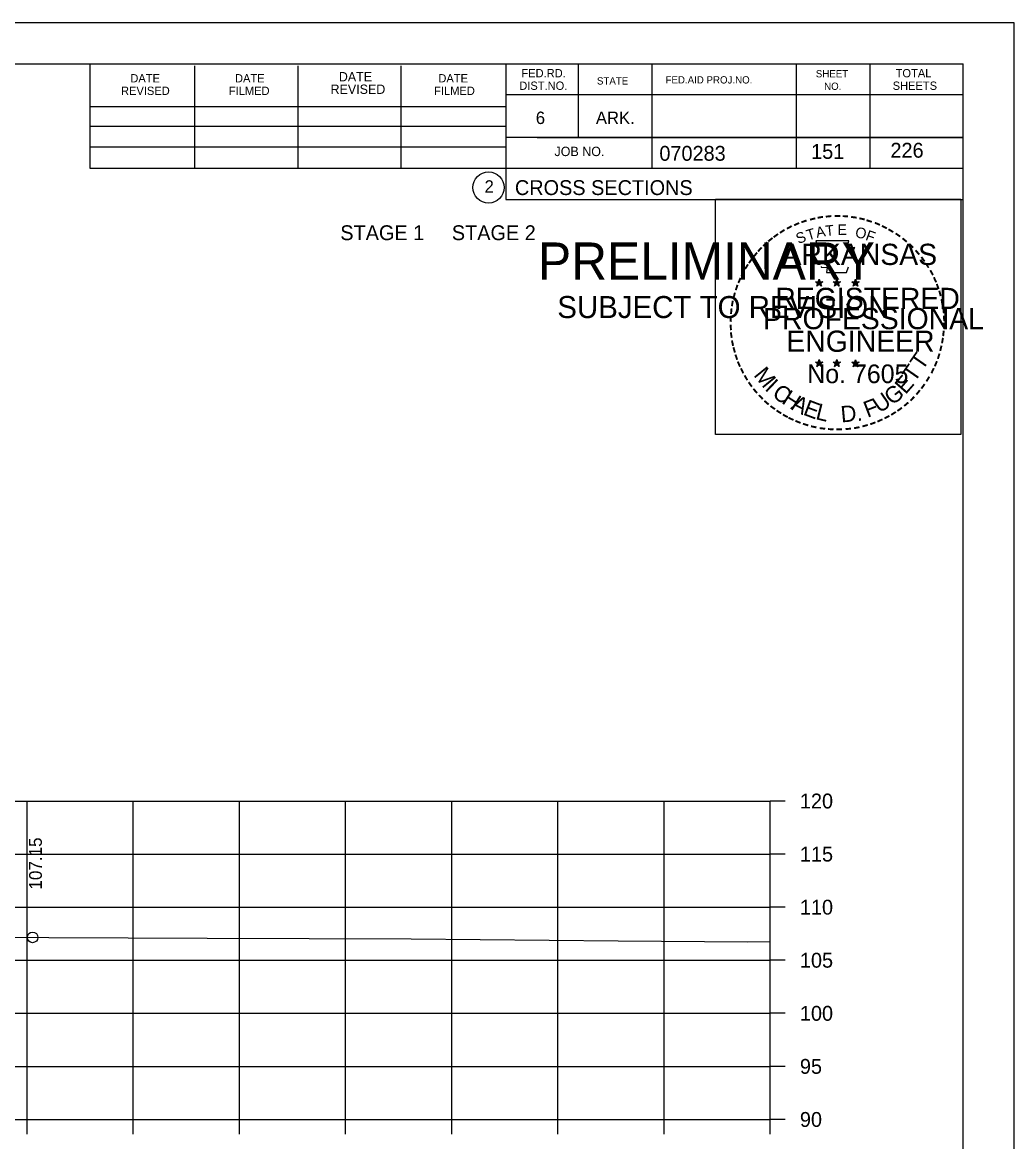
# Model space of a CAD drawing. Extents: x 1175611 to 1176402, y -433344 to -416213.
# Drawn here: x 1175850.5 to 1175943.9, y -432382.3 to -432276.8 of the extents above; entities that cross this region are included whole.
import ezdxf

# ---------------------------------------------------------------- set-up
doc = ezdxf.new("R2010")
doc.units = 0
for name, color, linetype in [('Default', 7, 'Continuous'), ('R_Axis', 7, 'Continuous'), ('R_Axis Annot', 7, 'Continuous'), ('R_Border', 7, 'Continuous'), ('R_Border Notes', 7, 'Continuous'), ('R_Border PE', 7, 'Continuous'), ('R_Border Prem', 7, 'Continuous'), ('R_Exist Surface', 7, 'Continuous'), ('R_Grid', 7, 'Continuous'), ('R_No Plot', 7, 'Continuous'), ('R_Xsect Elev', 7, 'Continuous')]:
    doc.layers.add(name, color=color, linetype=linetype)

msp = doc.modelspace()

# ---------------------------------------------------------------- linework, layer by layer
at = {"layer": 'R_Axis'}
for p, q in [((1175920.97, -432380.2), (1175920.97, -432350.2)), ((1175922.37, -432350.2), (1175920.97, -432350.2)), ((1175922.37, -432355.2), (1175920.97, -432355.2)), ((1175922.37, -432360.2), (1175920.97, -432360.2)), ((1175922.37, -432365.2), (1175920.97, -432365.2)), ((1175922.37, -432370.2), (1175920.97, -432370.2)), ((1175922.37, -432375.2), (1175920.97, -432375.2)), ((1175640.97, -432380.2), (1175920.97, -432380.2)), ((1175850.97, -432381.6), (1175850.97, -432380.2)), ((1175860.97, -432381.6), (1175860.97, -432380.2)), ((1175870.97, -432381.6), (1175870.97, -432380.2)), ((1175880.97, -432381.6), (1175880.97, -432380.2)), ((1175890.97, -432381.6), (1175890.97, -432380.2)), ((1175900.97, -432381.6), (1175900.97, -432380.2)), ((1175910.97, -432381.6), (1175910.97, -432380.2)), ((1175920.97, -432381.6), (1175920.97, -432380.2)), ((1175922.37, -432380.2), (1175920.97, -432380.2))]:
    msp.add_line(p, q, dxfattribs=at)
at = {"layer": 'R_Border'}
for p, q in [((1175622.97, -432280.74), (1175939.15, -432280.74)), ((1175856.89, -432290.62), (1175856.89, -432280.74)), ((1175866.75, -432290.62), (1175866.75, -432280.94)), ((1175876.51, -432290.62), (1175876.51, -432280.94)), ((1175886.19, -432290.62), (1175886.19, -432280.94)), ((1175896.05, -432280.74), (1175896.05, -432293.54)), ((1175902.89, -432280.74), (1175902.89, -432287.68)), ((1175909.83, -432280.74), (1175909.83, -432290.62)), ((1175923.41, -432280.74), (1175923.41, -432290.62)), ((1175930.35, -432280.74), (1175930.35, -432290.62)), ((1175939.15, -432486.2), (1175939.15, -432280.74)), ((1175939.15, -432283.68), (1175896.05, -432283.68)), ((1175939.15, -432283.66), (1175939.15, -432283.66)), ((1175856.89, -432284.76), (1175896.05, -432284.76)), ((1175856.89, -432286.62), (1175896.05, -432286.62)), ((1175856.89, -432290.62), (1175856.89, -432288.56)), ((1175856.89, -432288.56), (1175896.05, -432288.56)), ((1175939.15, -432287.68), (1175896.05, -432287.68)), ((1175899.01, -432287.68), (1175939.15, -432287.68)), ((1175939.15, -432290.62), (1175856.89, -432290.62)), ((1175896.05, -432293.54), (1175939.15, -432293.54))]:
    msp.add_line(p, q, dxfattribs=at)
msp.add_circle((1175894.44, -432292.4), 1.47, dxfattribs=at)
at = {"layer": 'R_Border PE'}
for p, q in [((1175925.23, -432301.29), (1175925.58, -432301.4)), ((1175925.23, -432301.29), (1175925.49, -432301.34)), ((1175925.23, -432301.29), (1175925.47, -432301.41)), ((1175925.58, -432301.04), (1175925.54, -432301.29)), ((1175925.58, -432301.4), (1175925.58, -432301.04)), ((1175925.58, -432301.04), (1175925.63, -432301.29)), ((1175925.93, -432301.29), (1175925.58, -432301.4)), ((1175925.93, -432301.29), (1175925.64, -432301.34)), ((1175925.93, -432301.29), (1175925.73, -432301.39)), ((1175926.9, -432301.29), (1175927.25, -432301.4)), ((1175926.9, -432301.29), (1175927.16, -432301.34)), ((1175926.9, -432301.29), (1175927.14, -432301.41)), ((1175927.25, -432301.04), (1175927.21, -432301.29)), ((1175927.25, -432301.4), (1175927.25, -432301.04)), ((1175927.25, -432301.04), (1175927.3, -432301.29)), ((1175927.6, -432301.29), (1175927.25, -432301.4)), ((1175927.6, -432301.29), (1175927.31, -432301.34)), ((1175927.6, -432301.29), (1175927.4, -432301.39)), ((1175929.02, -432301.05), (1175928.98, -432301.3)), ((1175929.02, -432301.41), (1175929.02, -432301.05)), ((1175929.02, -432301.05), (1175929.07, -432301.3)), ((1175925.37, -432301.7), (1175925.58, -432301.4)), ((1175925.37, -432301.7), (1175925.49, -432301.46)), ((1175925.37, -432301.7), (1175925.58, -432301.48)), ((1175925.8, -432301.7), (1175925.58, -432301.4)), ((1175925.8, -432301.7), (1175925.58, -432301.49)), ((1175925.8, -432301.7), (1175925.66, -432301.41)), ((1175927.04, -432301.7), (1175927.25, -432301.4)), ((1175927.04, -432301.7), (1175927.16, -432301.46)), ((1175927.04, -432301.7), (1175927.25, -432301.48)), ((1175927.47, -432301.7), (1175927.25, -432301.4)), ((1175927.47, -432301.7), (1175927.25, -432301.49)), ((1175927.47, -432301.7), (1175927.33, -432301.41)), ((1175928.67, -432301.3), (1175929.02, -432301.41)), ((1175928.67, -432301.3), (1175928.92, -432301.35)), ((1175928.67, -432301.3), (1175928.91, -432301.43)), ((1175928.8, -432301.71), (1175929.02, -432301.41)), ((1175928.8, -432301.71), (1175928.93, -432301.47)), ((1175928.8, -432301.71), (1175929.02, -432301.49)), ((1175929.36, -432301.3), (1175929.02, -432301.41)), ((1175929.23, -432301.71), (1175929.02, -432301.41)), ((1175929.23, -432301.71), (1175929.02, -432301.5)), ((1175929.36, -432301.3), (1175929.08, -432301.35)), ((1175929.23, -432301.71), (1175929.09, -432301.42)), ((1175929.36, -432301.3), (1175929.16, -432301.41)), ((1175925.58, -432308.61), (1175925.54, -432308.86)), ((1175925.58, -432308.98), (1175925.58, -432308.61)), ((1175925.58, -432308.61), (1175925.63, -432308.86)), ((1175927.25, -432308.61), (1175927.21, -432308.86)), ((1175927.25, -432308.98), (1175927.25, -432308.61)), ((1175927.25, -432308.61), (1175927.3, -432308.86)), ((1175929.02, -432308.62), (1175928.97, -432308.87)), ((1175929.02, -432308.99), (1175929.02, -432308.62)), ((1175929.02, -432308.62), (1175929.06, -432308.87)), ((1175925.23, -432308.86), (1175925.58, -432308.98)), ((1175925.23, -432308.86), (1175925.48, -432308.91)), ((1175925.23, -432308.86), (1175925.47, -432308.99)), ((1175925.36, -432309.27), (1175925.58, -432308.98)), ((1175925.36, -432309.27), (1175925.49, -432309.03)), ((1175925.36, -432309.27), (1175925.58, -432309.06)), ((1175925.93, -432308.86), (1175925.58, -432308.98)), ((1175925.79, -432309.27), (1175925.58, -432308.98)), ((1175925.79, -432309.27), (1175925.58, -432309.06)), ((1175925.93, -432308.86), (1175925.64, -432308.91)), ((1175925.79, -432309.27), (1175925.66, -432308.98)), ((1175925.93, -432308.86), (1175925.72, -432308.97)), ((1175926.9, -432308.86), (1175927.25, -432308.98)), ((1175926.9, -432308.86), (1175927.15, -432308.91)), ((1175926.9, -432308.86), (1175927.14, -432308.99)), ((1175927.03, -432309.27), (1175927.25, -432308.98)), ((1175927.03, -432309.27), (1175927.16, -432309.03)), ((1175927.03, -432309.27), (1175927.25, -432309.06)), ((1175927.6, -432308.86), (1175927.25, -432308.98)), ((1175927.46, -432309.27), (1175927.25, -432308.98)), ((1175927.46, -432309.27), (1175927.25, -432309.06)), ((1175927.6, -432308.86), (1175927.31, -432308.91)), ((1175927.46, -432309.27), (1175927.32, -432308.98)), ((1175927.6, -432308.86), (1175927.39, -432308.97)), ((1175928.67, -432308.87), (1175929.02, -432308.99)), ((1175928.67, -432308.87), (1175928.92, -432308.92)), ((1175928.67, -432308.87), (1175928.9, -432309)), ((1175928.8, -432309.28), (1175929.02, -432308.99)), ((1175928.8, -432309.28), (1175928.93, -432309.04)), ((1175928.8, -432309.28), (1175929.01, -432309.07)), ((1175929.23, -432309.28), (1175929.01, -432309.07)), ((1175929.36, -432308.87), (1175929.02, -432308.99)), ((1175929.23, -432309.28), (1175929.02, -432308.99)), ((1175929.36, -432308.87), (1175929.08, -432308.92)), ((1175929.23, -432309.28), (1175929.09, -432308.99)), ((1175929.36, -432308.87), (1175929.16, -432308.98))]:
    msp.add_line(p, q, dxfattribs=at)
for points in [[(1175925.28, -432297.41), (1175925.54, -432298.24)], [(1175928.79, -432298.34), (1175928.93, -432298.05), (1175928.24, -432298.08), (1175928.39, -432297.41), (1175925.28, -432297.41)], [(1175925.77, -432299.84), (1175925.77, -432299.92), (1175926.33, -432299.94), (1175926.28, -432300.42), (1175928.15, -432300.42), (1175928.35, -432299.88)], [(1175925.58, -432301.04), (1175925.8, -432301.7), (1175925.23, -432301.29), (1175925.93, -432301.29), (1175925.37, -432301.7), (1175925.58, -432301.04)], [(1175927.25, -432301.04), (1175927.47, -432301.7), (1175926.9, -432301.29), (1175927.6, -432301.29), (1175927.04, -432301.7), (1175927.25, -432301.04)], [(1175929.02, -432301.05), (1175929.23, -432301.71), (1175928.67, -432301.3), (1175929.36, -432301.3), (1175928.8, -432301.71), (1175929.02, -432301.05)], [(1175925.58, -432308.61), (1175925.79, -432309.27), (1175925.23, -432308.86), (1175925.93, -432308.86), (1175925.36, -432309.27), (1175925.58, -432308.61)], [(1175927.25, -432308.61), (1175927.46, -432309.27), (1175926.9, -432308.86), (1175927.6, -432308.86), (1175927.03, -432309.27), (1175927.25, -432308.61)], [(1175929.02, -432308.62), (1175929.23, -432309.28), (1175928.67, -432308.87), (1175929.36, -432308.87), (1175928.8, -432309.28), (1175929.02, -432308.62)]]:
    msp.add_lwpolyline(points, dxfattribs=at)
for centre, radius in [((1175925.58, -432301.4), 0.172), ((1175925.58, -432301.4), 0.145), ((1175925.58, -432301.4), 0.116), ((1175927.25, -432301.4), 0.172), ((1175927.25, -432301.4), 0.145), ((1175927.25, -432301.4), 0.116), ((1175929.02, -432301.42), 0.172), ((1175929.02, -432301.42), 0.145), ((1175925.58, -432301.4), 0.0991), ((1175925.58, -432301.4), 0.0747), ((1175925.58, -432301.4), 0.0495), ((1175925.58, -432301.4), 0.0296), ((1175927.25, -432301.4), 0.0991), ((1175927.25, -432301.4), 0.0747), ((1175927.25, -432301.4), 0.0495), ((1175927.25, -432301.4), 0.0296), ((1175929.02, -432301.42), 0.116), ((1175929.02, -432301.42), 0.0991), ((1175929.02, -432301.42), 0.0747), ((1175929.02, -432301.42), 0.0495), ((1175929.02, -432301.42), 0.0296), ((1175925.58, -432308.98), 0.172), ((1175925.58, -432308.98), 0.145), ((1175925.58, -432308.98), 0.116), ((1175925.58, -432308.98), 0.0991), ((1175925.58, -432308.98), 0.0747), ((1175925.58, -432308.98), 0.0495), ((1175925.58, -432308.98), 0.0296), ((1175927.25, -432308.98), 0.172), ((1175927.25, -432308.98), 0.145), ((1175927.25, -432308.98), 0.116), ((1175927.25, -432308.98), 0.0991), ((1175927.25, -432308.98), 0.0747), ((1175927.25, -432308.98), 0.0495), ((1175927.25, -432308.98), 0.0296), ((1175929.01, -432308.99), 0.172), ((1175929.01, -432308.99), 0.145), ((1175929.01, -432308.99), 0.116), ((1175929.01, -432308.99), 0.0991), ((1175929.01, -432308.99), 0.0747), ((1175929.01, -432308.99), 0.0495), ((1175929.01, -432308.99), 0.0296)]:
    msp.add_circle(centre, radius, dxfattribs=at)
at = {"layer": 'R_Exist Surface'}
msp.add_lwpolyline([(1175845.54, -432363.03), (1175867.93, -432363.12), (1175887.16, -432363.18), (1175906.65, -432363.37), (1175918.86, -432363.47), (1175920.97, -432363.45)], dxfattribs=at)
at = {"layer": 'R_Grid'}
for p, q in [((1175640.97, -432350.2), (1175920.97, -432350.2)), ((1175850.97, -432380.2), (1175850.97, -432350.2)), ((1175860.97, -432380.2), (1175860.97, -432350.2)), ((1175870.97, -432380.2), (1175870.97, -432350.2)), ((1175880.97, -432380.2), (1175880.97, -432350.2)), ((1175890.97, -432380.2), (1175890.97, -432350.2)), ((1175900.97, -432380.2), (1175900.97, -432350.2)), ((1175910.97, -432380.2), (1175910.97, -432350.2)), ((1175920.97, -432380.2), (1175920.97, -432350.2)), ((1175640.97, -432355.2), (1175920.97, -432355.2)), ((1175640.97, -432360.2), (1175920.97, -432360.2)), ((1175640.97, -432365.2), (1175920.97, -432365.2)), ((1175640.97, -432370.2), (1175920.97, -432370.2)), ((1175640.97, -432375.2), (1175920.97, -432375.2)), ((1175640.97, -432380.2), (1175920.97, -432380.2))]:
    msp.add_line(p, q, dxfattribs=at)
at = {"layer": 'R_No Plot'}
msp.add_line((1175610.57, -432276.84), (1175943.91, -432276.84), dxfattribs=at)
for points in [[(1175610.57, -432276.84), (1175943.91, -432276.84), (1175943.91, -432490.18), (1175610.57, -432490.18)], [(1175915.82, -432293.51), (1175938.92, -432293.51), (1175938.92, -432315.66), (1175915.82, -432315.66)]]:
    msp.add_lwpolyline(points, close=True, dxfattribs=at)
msp.add_circle((1175851.48, -432363.05), 0.5, dxfattribs=at)

# ---------------------------------------------------------------- texts
at = {"layer": 'Default'}
msp.add_text('STAGE 1     STAGE 2', height=1.4, dxfattribs=at).set_placement((1175880.47, -432297.36))
at = {"layer": 'R_Axis Annot'}
for s, p in [('120', (1175923.77, -432350.9)), ('115', (1175923.77, -432355.9)), ('110', (1175923.77, -432360.9)), ('105', (1175923.77, -432365.9)), ('100', (1175923.77, -432370.9)), ('95', (1175923.77, -432375.9)), ('90', (1175923.77, -432380.9))]:
    msp.add_text(s, height=1.4, dxfattribs=at).set_placement(p)
at = {"layer": 'R_Border'}
for s, height, p in [('FED.RD.', 0.782, (1175897.53, -432282.02)), ('TOTAL', 0.782, (1175932.79, -432282.02)), ('DATE', 0.782, (1175860.69, -432282.5)), ('DATE', 0.782, (1175870.55, -432282.5)), ('DATE', 0.879, (1175880.33, -432282.4)), ('DATE', 0.782, (1175889.71, -432282.5)), ('STATE', 0.684, (1175904.65, -432282.7)), ('FED.AID PROJ.NO.', 0.684, (1175911.11, -432282.6)), ('SHEET', 0.684, (1175925.27, -432282.02)), ('REVISED', 0.782, (1175859.81, -432283.68)), ('FILMED', 0.782, (1175869.97, -432283.68)), ('REVISED', 0.879, (1175879.55, -432283.58)), ('FILMED', 0.782, (1175889.31, -432283.68)), ('DIST.NO.', 0.782, (1175897.33, -432283.2)), ('NO.', 0.684, (1175926.05, -432283.2)), ('SHEETS', 0.782, (1175932.51, -432283.2)), ('6', 1.17, (1175898.89, -432286.42)), ('ARK.', 1.172, (1175904.55, -432286.42)), ('JOB NO.', 0.879, (1175900.65, -432289.44)), ('070283', 1.4, (1175910.53, -432289.88)), ('2', 1.17, (1175894.06, -432292.89)), ('CROSS SECTIONS', 1.4, (1175896.92, -432293.11))]:
    msp.add_text(s, height=height, rotation=360, dxfattribs=at).set_placement(p)
at = {"layer": 'R_Border Notes'}
for s, p in [('151', (1175924.83, -432289.7)), ('226', (1175932.3, -432289.59))]:
    msp.add_text(s, height=1.4, dxfattribs=at).set_placement(p)
at = {"layer": 'R_Border PE'}
for s, height, rotation, p in [('-', 1.6, 28.7918, (1175922.76, -432296.87)), ('-', 1.6, 24.3072, (1175923.39, -432296.56)), ('-', 1.6, 19.1761, (1175924.02, -432296.29)), ('-', 1.6, 13.6301, (1175924.77, -432296.05)), ('-', 1.6, 10.2193, (1175925.45, -432295.88)), ('T', 1, 6.0228, (1175926.22, -432296.99)), ('-', 1.6, 5.8968, (1175926.18, -432295.77)), ('-', 1.6, 0.1862, (1175926.95, -432295.7)), ('E', 1, 0.8323, (1175927.32, -432296.88)), ('-', 1.6, 357.743, (1175927.67, -432295.71)), ('-', 1.6, 352.1617, (1175928.42, -432295.77)), ('-', 1.6, 347.2049, (1175929.14, -432295.88)), ('-', 1.6, 342.3362, (1175929.77, -432296.04)), ('-', 1.6, 337.8551, (1175930.51, -432296.26)), ('-', 1.6, 334.1211, (1175931.14, -432296.53)), ('-', 1.6, 36.2317, (1175921.58, -432297.64)), ('-', 1.6, 34.0636, (1175922.16, -432297.24)), ('S', 1, 21.594, (1175923.63, -432297.74)), ('T', 1, 16.4036, (1175924.54, -432297.4)), ('A', 1, 11.2132, (1175925.37, -432297.15)), ('O', 1, 350.4515, (1175928.93, -432297.09)), ('F', 1, 340.0707, (1175929.88, -432297.32)), ('-', 1.6, 329.6409, (1175931.72, -432296.82)), ('-', 1.6, 325.8627, (1175932.36, -432297.18)), ('-', 1.6, 48.423, (1175920.22, -432298.91)), ('-', 1.6, 42.9622, (1175920.67, -432298.43)), ('-', 1.6, 38.9507, (1175921.1, -432298.02)), ('ARKANSAS', 2, 360, (1175922.13, -432299.7)), ('-', 1.6, 320.5297, (1175932.97, -432297.6)), ('-', 1.6, 315.5786, (1175933.57, -432298.09)), ('-', 1.6, 54.2325, (1175919.41, -432299.96)), ('-', 1.6, 50.6142, (1175919.82, -432299.4)), ('-', 1.6, 309.8797, (1175934.14, -432298.64)), ('-', 1.6, 306.6522, (1175934.66, -432299.24)), ('-', 1.6, 62.8713, (1175918.77, -432301.1)), ('-', 1.6, 58.0706, (1175919.08, -432300.49)), ('-', 1.4, 303.6753, (1175935.15, -432299.81)), ('-', 1.6, 299.6684, (1175935.47, -432300.42)), ('-', 1.6, 67.7743, (1175918.51, -432301.72)), ('-', 1.6, 294.6628, (1175935.79, -432301.03)), ('-', 1.6, 75.461, (1175918.09, -432303.06)), ('-', 1.6, 72.3945, (1175918.29, -432302.35)), ('REGISTERED', 2, 360, (1175921.45, -432303.85)), ('DWB', 0.01, 360, (1175925.57, -432301.41)), ('DWB', 0.01, 360, (1175927.24, -432301.41)), ('DWB', 0.01, 360, (1175929, -432301.42)), ('-', 1.6, 290.5728, (1175936.05, -432301.61)), ('-', 1.6, 285.1233, (1175936.28, -432302.19)), ('-', 1.6, 81.2013, (1175917.96, -432303.77)), ('-', 1.6, 280.5493, (1175936.48, -432302.93)), ('-', 1.6, 85.1863, (1175917.89, -432304.46)), ('PROFESSIONAL', 2, 360, (1175920.3, -432305.75)), ('-', 1.6, 276.5962, (1175936.65, -432303.7)), ('-', 1.6, 94.1959, (1175917.9, -432305.89)), ('-', 1.6, 89.0622, (1175917.86, -432305.16)), ('-', 1.6, 274.3301, (1175936.71, -432304.42)), ('-', 1.6, 269.9407, (1175936.74, -432305.05)), ('-', 1.6, 98.9479, (1175917.97, -432306.56)), ('ENGINEER', 2, 360, (1175922.49, -432307.88)), ('-', 1.6, 260.9953, (1175936.65, -432306.37)), ('-', 1.6, 263.5172, (1175936.72, -432305.72)), ('-', 1.6, 101.7149, (1175918.1, -432307.29)), ('-', 1.6, 105.4578, (1175918.27, -432307.88)), ('-', 1.6, 255.7626, (1175936.54, -432307.05)), ('-', 1.6, 109.0874, (1175918.48, -432308.52)), ('T', 1.54, 55.055, (1175935.3, -432309.71)), ('-', 1.6, 252.8681, (1175936.36, -432307.77)), ('-', 1.6, 114.0643, (1175918.73, -432309.11)), ('-', 1.6, 115.7289, (1175919.04, -432309.73)), ('M', 1.54, 308.9175, (1175919.35, -432310.09)), ('No. 7605', 1.757, 360, (1175924.46, -432310.83)), ('DWB', 0.01, 360, (1175925.56, -432308.98)), ('DWB', 0.01, 360, (1175927.23, -432308.98)), ('DWB', 0.01, 360, (1175929, -432308.99)), ('T', 1.54, 55.055, (1175934.57, -432310.83)), ('-', 1.6, 244.6197, (1175935.87, -432309.07)), ('-', 1.6, 247.8887, (1175936.14, -432308.44)), ('-', 1.6, 120.4471, (1175919.4, -432310.32)), ('-', 1.6, 125.8934, (1175919.8, -432310.88)), ('I', 1.54, 316.4636, (1175920.39, -432311.41)), ('E', 1.54, 48.7313, (1175933.72, -432311.96)), ('-', 1.6, 239.0712, (1175935.48, -432309.82)), ('-', 1.6, 130.7181, (1175920.26, -432311.43)), ('C', 1.54, 324.0197, (1175921.06, -432312.03)), ('H', 1.54, 327.5342, (1175921.97, -432312.68)), ('U', 1.54, 34.4052, (1175931.27, -432313.71)), ('G', 1.54, 38.2173, (1175932.47, -432312.98)), ('-', 1.6, 231.2538, (1175934.65, -432311.04)), ('-', 1.6, 233.8452, (1175935.08, -432310.48)), ('-', 1.6, 134.2238, (1175920.78, -432311.97)), ('-', 1.6, 138.9338, (1175921.3, -432312.44)), ('A', 1.54, 332.5513, (1175922.83, -432313.22)), ('E', 1.54, 339.2068, (1175923.99, -432313.78)), ('L', 1.54, 346.2929, (1175925.18, -432314.21)), ('F', 1.54, 20.8202, (1175930.13, -432314.11)), ('-', 1.6, 221.0851, (1175933.65, -432312.12)), ('-', 1.6, 225.7653, (1175934.17, -432311.61)), ('-', 1.6, 144.6463, (1175921.86, -432312.84)), ('-', 1.6, 148.0898, (1175922.42, -432313.21)), ('-', 1.6, 151.5704, (1175923, -432313.54)), ('D.', 1.54, 5.2602, (1175927.68, -432314.54)), ('-', 1.6, 207.3568, (1175932.01, -432313.32)), ('-', 1.6, 212.2491, (1175932.56, -432312.97)), ('-', 1.6, 215.7363, (1175933.1, -432312.59)), ('-', 1.6, 154.6002, (1175923.52, -432313.79)), ('-', 1.6, 158.5612, (1175924.15, -432314.04)), ('-', 1.6, 162.7983, (1175924.83, -432314.25)), ('-', 1.6, 167.5555, (1175925.55, -432314.42)), ('-', 1.6, 173.1155, (1175926.32, -432314.53)), ('-', 1.6, 191.2858, (1175929.36, -432314.35)), ('-', 1.6, 195.4743, (1175930.09, -432314.15)), ('-', 1.6, 200.7184, (1175930.76, -432313.91)), ('-', 1.6, 204.2516, (1175931.38, -432313.64)), ('-', 1.6, 176.5183, (1175927.07, -432314.58)), ('-', 1.6, 181.5918, (1175927.81, -432314.56)), ('-', 1.6, 185.8167, (1175928.62, -432314.49))]:
    msp.add_text(s, height=height, rotation=rotation, dxfattribs=at).set_placement(p)
at = {"layer": 'R_Border Prem'}
for s, height, p in [('PRELIMINARY', 3.5, (1175899.1, -432301.08)), ('DWB', 0.01, (1175899.85, -432299.23)), ('SUBJECT TO REVISION', 2.0751, (1175900.91, -432304.7))]:
    msp.add_text(s, height=height, rotation=360, dxfattribs=at).set_placement(p)
at = {"layer": 'R_Xsect Elev'}
msp.add_text('107.15', height=1.2, rotation=90, dxfattribs=at).set_placement((1175852.35, -432358.54))

doc.saveas('drawing.dxf')
